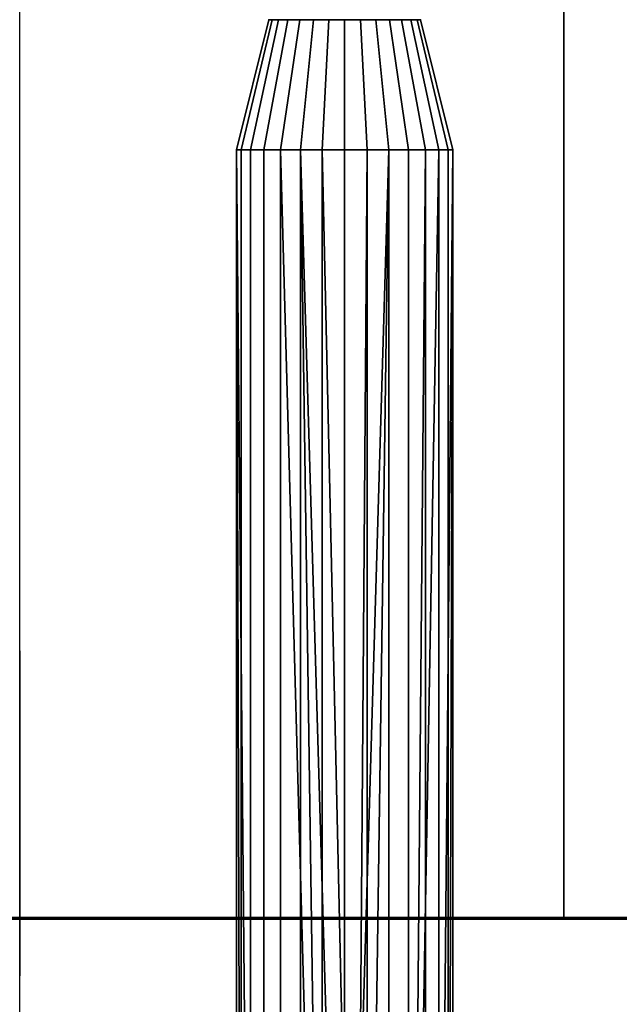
# Model space of a CAD drawing. Header units: millimetres. Extents: x -490 to 6690, y -115 to 132.
# Tile 589 of 656: x 3423 to 3442, y -9 to 21. Entities that reach past the tile are written whole.
import ezdxf

# ---------------------------------------------------------------- set-up
doc = ezdxf.new("R2010")
doc.units = ezdxf.units.MM
doc.layers.add('151', color=7, linetype='Continuous', true_color=0xffffff)

# ---------------------------------------------------------------- blocks, each defined once
blk = doc.blocks.new('UG_SURFACE_003')
at = {"layer": '151', "color": 252, "linetype": 'Continuous', "lineweight": 35}
for points in [[(3590, -6.2, 2202), (3590, 113.2, 2202), (2410, 113.2, 2202), (2410, -6.2, 2202)], [(2560, -6.2, 2052), (2560, 113.2, 2052), (3440, 113.2, 2052), (3440, -6.2, 2052)], [(3440, -6.2, -8), (3440, 113.2, -8), (3590, 113.2, -8), (3590, -6.2, -8)], [(3440, -6.2, 2052), (3440, 113.2, 2052), (3440, 113.2, -8), (3440, -6.2, -8)], [(3590, -6.2, 2202), (2410, -6.2, 2202), (2560, -6.2, 2052), (3440, -6.2, 2052)], [(3440, -6.2, 2052), (3440, -6.2, -8), (3590, -6.2, -8), (3590, -6.2, 2202)]]:
    blk.add_3dface(points, dxfattribs=at)
blk = doc.blocks.new('UG_SURFACE_017')
at = {"layer": '151', "color": 252, "linetype": 'Continuous', "lineweight": 35}
for points in [[(3430.064, 17.409, 1747.965), (3429.918, 17.409, 1749.35), (3430.913, 21.409, 1749.246), (3431.015, 21.409, 1748.274)], [(3429.918, 17.409, 1749.35), (3430.349, 17.409, 1750.675), (3431.215, 21.409, 1750.175), (3430.913, 21.409, 1749.246)], [(3430.064, 17.409, 1769.965), (3429.918, 17.409, 1771.35), (3430.913, 21.409, 1771.246), (3431.015, 21.409, 1770.274)], [(3429.918, 17.409, 1771.35), (3430.349, 17.409, 1772.675), (3431.215, 21.409, 1772.175), (3430.913, 21.409, 1771.246)], [(3430.76, 17.409, 1746.758), (3430.064, 17.409, 1747.965), (3431.015, 21.409, 1748.274), (3431.504, 21.409, 1747.428)], [(3430.76, 17.409, 1768.758), (3430.064, 17.409, 1769.965), (3431.015, 21.409, 1770.274), (3431.504, 21.409, 1769.428)], [(3430.349, 17.409, 1750.675), (3431.281, 17.409, 1751.71), (3431.869, 21.409, 1750.901), (3431.215, 21.409, 1750.175)], [(3430.349, 17.409, 1772.675), (3431.281, 17.409, 1773.71), (3431.869, 21.409, 1772.901), (3431.215, 21.409, 1772.175)], [(3431.887, 17.409, 1745.94), (3430.76, 17.409, 1746.758), (3431.504, 21.409, 1747.428), (3432.294, 21.409, 1746.853)], [(3431.887, 17.409, 1767.94), (3430.76, 17.409, 1768.758), (3431.504, 21.409, 1769.428), (3432.294, 21.409, 1768.853)], [(3431.504, 21.409, 1747.428), (3431.015, 21.409, 1748.274), (3430.913, 21.409, 1749.246), (3433.25, 21.409, 1749)], [(3430.913, 21.409, 1749.246), (3431.215, 21.409, 1750.175), (3431.869, 21.409, 1750.901), (3433.25, 21.409, 1749)], [(3431.504, 21.409, 1769.428), (3431.015, 21.409, 1770.274), (3430.913, 21.409, 1771.246), (3433.25, 21.409, 1771)], [(3430.913, 21.409, 1771.246), (3431.215, 21.409, 1772.175), (3431.869, 21.409, 1772.901), (3433.25, 21.409, 1771)], [(3431.281, 17.409, 1751.71), (3432.554, 17.409, 1752.277), (3432.761, 21.409, 1751.299), (3431.869, 21.409, 1750.901)], [(3431.281, 17.409, 1773.71), (3432.554, 17.409, 1774.277), (3432.761, 21.409, 1773.299), (3431.869, 21.409, 1772.901)], [(3433.25, 21.409, 1749), (3432.294, 21.409, 1746.853), (3431.504, 21.409, 1747.428)], [(3433.25, 21.409, 1771), (3432.294, 21.409, 1768.853), (3431.504, 21.409, 1769.428)], [(3431.869, 21.409, 1750.901), (3432.761, 21.409, 1751.299), (3433.739, 21.409, 1751.299), (3433.25, 21.409, 1749)], [(3431.869, 21.409, 1772.901), (3432.761, 21.409, 1773.299), (3433.739, 21.409, 1773.299), (3433.25, 21.409, 1771)], [(3433.25, 17.409, 1745.65), (3431.887, 17.409, 1745.94), (3432.294, 21.409, 1746.853), (3433.25, 21.409, 1746.65)], [(3433.25, 17.409, 1767.65), (3431.887, 17.409, 1767.94), (3432.294, 21.409, 1768.853), (3433.25, 21.409, 1768.65)], [(3434.206, 21.409, 1746.853), (3433.25, 21.409, 1746.65), (3432.294, 21.409, 1746.853), (3433.25, 21.409, 1749)], [(3434.206, 21.409, 1768.853), (3433.25, 21.409, 1768.65), (3432.294, 21.409, 1768.853), (3433.25, 21.409, 1771)], [(3432.554, 17.409, 1752.277), (3433.947, 17.409, 1752.277), (3433.739, 21.409, 1751.299), (3432.761, 21.409, 1751.299)], [(3432.554, 17.409, 1774.277), (3433.947, 17.409, 1774.277), (3433.739, 21.409, 1773.299), (3432.761, 21.409, 1773.299)], [(3434.613, 17.409, 1745.94), (3433.25, 17.409, 1745.65), (3433.25, 21.409, 1746.65), (3434.206, 21.409, 1746.853)], [(3433.739, 21.409, 1751.299), (3434.631, 21.409, 1750.901), (3435.285, 21.409, 1750.175), (3433.25, 21.409, 1749)], [(3435.285, 21.409, 1750.175), (3435.587, 21.409, 1749.246), (3435.485, 21.409, 1748.274), (3433.25, 21.409, 1749)], [(3435.485, 21.409, 1748.274), (3434.996, 21.409, 1747.428), (3434.206, 21.409, 1746.853), (3433.25, 21.409, 1749)], [(3434.613, 17.409, 1767.94), (3433.25, 17.409, 1767.65), (3433.25, 21.409, 1768.65), (3434.206, 21.409, 1768.853)], [(3433.739, 21.409, 1773.299), (3434.631, 21.409, 1772.901), (3435.285, 21.409, 1772.175), (3433.25, 21.409, 1771)], [(3435.285, 21.409, 1772.175), (3435.587, 21.409, 1771.246), (3435.485, 21.409, 1770.274), (3433.25, 21.409, 1771)], [(3435.485, 21.409, 1770.274), (3434.996, 21.409, 1769.428), (3434.206, 21.409, 1768.853), (3433.25, 21.409, 1771)], [(3433.947, 17.409, 1752.277), (3435.219, 17.409, 1751.71), (3434.631, 21.409, 1750.901), (3433.739, 21.409, 1751.299)], [(3433.947, 17.409, 1774.277), (3435.219, 17.409, 1773.71), (3434.631, 21.409, 1772.901), (3433.739, 21.409, 1773.299)], [(3435.74, 17.409, 1746.758), (3434.613, 17.409, 1745.94), (3434.206, 21.409, 1746.853), (3434.996, 21.409, 1747.428)], [(3435.74, 17.409, 1768.758), (3434.613, 17.409, 1767.94), (3434.206, 21.409, 1768.853), (3434.996, 21.409, 1769.428)], [(3435.219, 17.409, 1751.71), (3436.151, 17.409, 1750.675), (3435.285, 21.409, 1750.175), (3434.631, 21.409, 1750.901)], [(3435.219, 17.409, 1773.71), (3436.151, 17.409, 1772.675), (3435.285, 21.409, 1772.175), (3434.631, 21.409, 1772.901)], [(3436.436, 17.409, 1747.965), (3435.74, 17.409, 1746.758), (3434.996, 21.409, 1747.428), (3435.485, 21.409, 1748.274)], [(3436.436, 17.409, 1769.965), (3435.74, 17.409, 1768.758), (3434.996, 21.409, 1769.428), (3435.485, 21.409, 1770.274)], [(3436.151, 17.409, 1750.675), (3436.582, 17.409, 1749.35), (3435.587, 21.409, 1749.246), (3435.285, 21.409, 1750.175)], [(3436.151, 17.409, 1772.675), (3436.582, 17.409, 1771.35), (3435.587, 21.409, 1771.246), (3435.285, 21.409, 1772.175)], [(3436.582, 17.409, 1749.35), (3436.436, 17.409, 1747.965), (3435.485, 21.409, 1748.274), (3435.587, 21.409, 1749.246)], [(3436.582, 17.409, 1771.35), (3436.436, 17.409, 1769.965), (3435.485, 21.409, 1770.274), (3435.587, 21.409, 1771.246)], [(3429.918, 17.409, 1749.35), (3430.064, 17.409, 1747.965), (3430.064, -29.44, 1747.965)], [(3430.064, -29.44, 1747.965), (3429.919, -29.52, 1748.645), (3429.918, 17.409, 1749.35)], [(3429.918, 17.409, 1749.35), (3430.066, -29.44, 1750.04), (3430.349, -29.297, 1750.675)], [(3429.918, 17.409, 1749.35), (3429.918, -29.521, 1749.35), (3430.066, -29.44, 1750.04)], [(3430.349, -29.297, 1750.675), (3430.349, 17.409, 1750.675), (3429.918, 17.409, 1749.35)], [(3429.919, -29.52, 1748.645), (3429.918, -29.521, 1749.35), (3429.918, 17.409, 1749.35)], [(3429.918, 17.409, 1771.35), (3430.064, 17.409, 1769.965), (3430.064, -29.44, 1769.965)], [(3430.064, -29.44, 1769.965), (3429.919, -29.52, 1770.645), (3429.918, 17.409, 1771.35)], [(3429.918, 17.409, 1771.35), (3430.066, -29.44, 1772.04), (3430.349, -29.297, 1772.675)], [(3429.918, 17.409, 1771.35), (3429.918, -29.521, 1771.35), (3430.066, -29.44, 1772.04)], [(3430.349, -29.297, 1772.675), (3430.349, 17.409, 1772.675), (3429.918, 17.409, 1771.35)], [(3429.919, -29.52, 1770.645), (3429.918, -29.521, 1771.35), (3429.918, 17.409, 1771.35)], [(3430.064, -29.44, 1747.965), (3430.064, 17.409, 1747.965), (3430.76, 17.409, 1746.758), (3430.76, -29.117, 1746.758)], [(3430.064, -29.44, 1769.965), (3430.064, 17.409, 1769.965), (3430.76, 17.409, 1768.758), (3430.76, -29.117, 1768.758)], [(3431.281, -28.935, 1751.71), (3431.281, 17.409, 1751.71), (3430.349, 17.409, 1750.675), (3430.349, -29.297, 1750.675)], [(3431.281, -28.935, 1773.71), (3431.281, 17.409, 1773.71), (3430.349, 17.409, 1772.675), (3430.349, -29.297, 1772.675)], [(3430.76, -29.117, 1746.758), (3430.76, 17.409, 1746.758), (3431.887, 17.409, 1745.94), (3431.887, -28.78, 1745.94)], [(3430.76, -29.117, 1768.758), (3430.76, 17.409, 1768.758), (3431.887, 17.409, 1767.94), (3431.887, -28.78, 1767.94)], [(3431.281, 17.409, 1751.71), (3431.281, -28.935, 1751.71), (3432.545, -28.679, 1752.273)], [(3432.545, -28.679, 1752.273), (3432.554, -28.677, 1752.277), (3432.554, 17.409, 1752.277), (3431.281, 17.409, 1751.71)], [(3431.281, 17.409, 1773.71), (3431.281, -28.935, 1773.71), (3432.545, -28.679, 1774.273)], [(3432.545, -28.679, 1774.273), (3432.554, -28.677, 1774.277), (3432.554, 17.409, 1774.277), (3431.281, 17.409, 1773.71)], [(3431.887, 17.409, 1745.94), (3433.25, 17.409, 1745.65), (3433.25, -28.641, 1745.65)], [(3433.25, -28.641, 1745.65), (3432.544, -28.678, 1745.725), (3431.887, 17.409, 1745.94)], [(3432.544, -28.678, 1745.725), (3431.887, -28.78, 1745.94), (3431.887, 17.409, 1745.94)], [(3431.887, 17.409, 1767.94), (3433.25, 17.409, 1767.65), (3433.25, -28.641, 1767.65)], [(3433.25, -28.641, 1767.65), (3432.544, -28.678, 1767.725), (3431.887, 17.409, 1767.94)], [(3432.544, -28.678, 1767.725), (3431.887, -28.78, 1767.94), (3431.887, 17.409, 1767.94)], [(3432.554, 17.409, 1752.277), (3432.554, -28.677, 1752.277), (3433.594, -28.65, 1752.332)], [(3433.594, -28.65, 1752.332), (3433.947, 17.409, 1752.277), (3432.554, 17.409, 1752.277)], [(3432.554, 17.409, 1774.277), (3432.554, -28.677, 1774.277), (3433.594, -28.65, 1774.332)], [(3433.594, -28.65, 1774.332), (3433.947, 17.409, 1774.277), (3432.554, 17.409, 1774.277)], [(3434.613, 17.409, 1745.94), (3433.952, -28.678, 1745.724), (3433.25, -28.641, 1745.65)], [(3433.25, -28.641, 1745.65), (3433.25, 17.409, 1745.65), (3434.613, 17.409, 1745.94)], [(3434.613, 17.409, 1767.94), (3433.952, -28.678, 1767.724), (3433.25, -28.641, 1767.65)], [(3433.25, -28.641, 1767.65), (3433.25, 17.409, 1767.65), (3434.613, 17.409, 1767.94)], [(3433.594, -28.65, 1752.332), (3433.947, -28.677, 1752.277), (3433.947, 17.409, 1752.277)], [(3433.594, -28.65, 1774.332), (3433.947, -28.677, 1774.277), (3433.947, 17.409, 1774.277)], [(3435.219, -28.935, 1751.71), (3435.219, 17.409, 1751.71), (3433.947, 17.409, 1752.277), (3433.947, -28.677, 1752.277)], [(3435.219, -28.935, 1773.71), (3435.219, 17.409, 1773.71), (3433.947, 17.409, 1774.277), (3433.947, -28.677, 1774.277)], [(3434.613, 17.409, 1745.94), (3434.613, -28.78, 1745.94), (3433.952, -28.678, 1745.724)], [(3434.613, 17.409, 1767.94), (3434.613, -28.78, 1767.94), (3433.952, -28.678, 1767.724)], [(3435.329, -28.994, 1746.46), (3434.613, -28.78, 1745.94), (3434.613, 17.409, 1745.94), (3435.74, 17.409, 1746.758)], [(3435.329, -28.994, 1768.46), (3434.613, -28.78, 1767.94), (3434.613, 17.409, 1767.94), (3435.74, 17.409, 1768.758)], [(3436.151, 17.409, 1750.675), (3435.219, 17.409, 1751.71), (3435.219, -28.935, 1751.71), (3435.333, -28.979, 1751.584)], [(3436.151, 17.409, 1772.675), (3435.219, 17.409, 1773.71), (3435.219, -28.935, 1773.71), (3435.333, -28.979, 1773.584)], [(3435.74, 17.409, 1746.758), (3435.74, -29.117, 1746.758), (3435.329, -28.994, 1746.46)], [(3435.74, 17.409, 1768.758), (3435.74, -29.117, 1768.758), (3435.329, -28.994, 1768.46)], [(3435.333, -28.979, 1751.584), (3436.151, -29.297, 1750.675), (3436.151, 17.409, 1750.675)], [(3435.333, -28.979, 1773.584), (3436.151, -29.297, 1772.675), (3436.151, 17.409, 1772.675)], [(3435.74, -29.117, 1746.758), (3435.74, 17.409, 1746.758), (3436.436, 17.409, 1747.965), (3436.436, -29.44, 1747.965)], [(3435.74, -29.117, 1768.758), (3435.74, 17.409, 1768.758), (3436.436, 17.409, 1769.965), (3436.436, -29.44, 1769.965)], [(3436.582, 17.409, 1749.35), (3436.151, 17.409, 1750.675), (3436.151, -29.297, 1750.675)], [(3436.151, -29.297, 1750.675), (3436.435, -29.44, 1750.04), (3436.582, 17.409, 1749.35)], [(3436.582, 17.409, 1771.35), (3436.151, 17.409, 1772.675), (3436.151, -29.297, 1772.675)], [(3436.151, -29.297, 1772.675), (3436.435, -29.44, 1772.04), (3436.582, 17.409, 1771.35)], [(3436.435, -29.44, 1750.04), (3436.582, -29.521, 1749.35), (3436.582, 17.409, 1749.35)], [(3436.435, -29.44, 1772.04), (3436.582, -29.521, 1771.35), (3436.582, 17.409, 1771.35)], [(3436.582, 17.409, 1749.35), (3436.582, -29.521, 1748.65), (3436.436, -29.44, 1747.965)], [(3436.436, -29.44, 1747.965), (3436.436, 17.409, 1747.965), (3436.582, 17.409, 1749.35)], [(3436.582, 17.409, 1771.35), (3436.582, -29.521, 1770.65), (3436.436, -29.44, 1769.965)], [(3436.436, -29.44, 1769.965), (3436.436, 17.409, 1769.965), (3436.582, 17.409, 1771.35)], [(3436.582, 17.409, 1749.35), (3436.582, -29.521, 1749.35), (3436.582, -29.521, 1748.65)], [(3436.582, 17.409, 1771.35), (3436.582, -29.521, 1771.35), (3436.582, -29.521, 1770.65)]]:
    blk.add_3dface(points, dxfattribs=at)
blk = doc.blocks.new('UG_SURFACE_019')
at = {"layer": '151', "color": 252, "linetype": 'Continuous', "lineweight": 35}
for points in [[(3430.064, 17.409, 267.965), (3429.918, 17.409, 269.35), (3430.913, 21.409, 269.246), (3431.015, 21.409, 268.274)], [(3429.918, 17.409, 269.35), (3430.349, 17.409, 270.675), (3431.215, 21.409, 270.175), (3430.913, 21.409, 269.246)], [(3430.064, 17.409, 289.965), (3429.918, 17.409, 291.35), (3430.913, 21.409, 291.246), (3431.015, 21.409, 290.274)], [(3429.918, 17.409, 291.35), (3430.349, 17.409, 292.675), (3431.215, 21.409, 292.175), (3430.913, 21.409, 291.246)], [(3430.76, 17.409, 266.758), (3430.064, 17.409, 267.965), (3431.015, 21.409, 268.274), (3431.504, 21.409, 267.428)], [(3430.76, 17.409, 288.758), (3430.064, 17.409, 289.965), (3431.015, 21.409, 290.274), (3431.504, 21.409, 289.428)], [(3430.349, 17.409, 270.675), (3431.281, 17.409, 271.71), (3431.869, 21.409, 270.901), (3431.215, 21.409, 270.175)], [(3430.349, 17.409, 292.675), (3431.281, 17.409, 293.71), (3431.869, 21.409, 292.901), (3431.215, 21.409, 292.175)], [(3431.887, 17.409, 265.94), (3430.76, 17.409, 266.758), (3431.504, 21.409, 267.428), (3432.294, 21.409, 266.853)], [(3431.887, 17.409, 287.94), (3430.76, 17.409, 288.758), (3431.504, 21.409, 289.428), (3432.294, 21.409, 288.853)], [(3431.504, 21.409, 267.428), (3431.015, 21.409, 268.274), (3430.913, 21.409, 269.246), (3433.25, 21.409, 269)], [(3430.913, 21.409, 269.246), (3431.215, 21.409, 270.175), (3431.869, 21.409, 270.901), (3433.25, 21.409, 269)], [(3431.504, 21.409, 289.428), (3431.015, 21.409, 290.274), (3430.913, 21.409, 291.246), (3433.25, 21.409, 291)], [(3430.913, 21.409, 291.246), (3431.215, 21.409, 292.175), (3431.869, 21.409, 292.901), (3433.25, 21.409, 291)], [(3431.281, 17.409, 271.71), (3432.554, 17.409, 272.277), (3432.761, 21.409, 271.299), (3431.869, 21.409, 270.901)], [(3431.281, 17.409, 293.71), (3432.554, 17.409, 294.277), (3432.761, 21.409, 293.299), (3431.869, 21.409, 292.901)], [(3433.25, 21.409, 269), (3432.294, 21.409, 266.853), (3431.504, 21.409, 267.428)], [(3433.25, 21.409, 291), (3432.294, 21.409, 288.853), (3431.504, 21.409, 289.428)], [(3431.869, 21.409, 270.901), (3432.761, 21.409, 271.299), (3433.739, 21.409, 271.299), (3433.25, 21.409, 269)], [(3431.869, 21.409, 292.901), (3432.761, 21.409, 293.299), (3433.739, 21.409, 293.299), (3433.25, 21.409, 291)], [(3433.25, 17.409, 265.65), (3431.887, 17.409, 265.94), (3432.294, 21.409, 266.853), (3433.25, 21.409, 266.65)], [(3433.25, 17.409, 287.65), (3431.887, 17.409, 287.94), (3432.294, 21.409, 288.853), (3433.25, 21.409, 288.65)], [(3434.206, 21.409, 266.853), (3433.25, 21.409, 266.65), (3432.294, 21.409, 266.853), (3433.25, 21.409, 269)], [(3434.206, 21.409, 288.853), (3433.25, 21.409, 288.65), (3432.294, 21.409, 288.853), (3433.25, 21.409, 291)], [(3432.554, 17.409, 272.277), (3433.947, 17.409, 272.277), (3433.739, 21.409, 271.299), (3432.761, 21.409, 271.299)], [(3432.554, 17.409, 294.277), (3433.947, 17.409, 294.277), (3433.739, 21.409, 293.299), (3432.761, 21.409, 293.299)], [(3434.613, 17.409, 265.94), (3433.25, 17.409, 265.65), (3433.25, 21.409, 266.65), (3434.206, 21.409, 266.853)], [(3433.739, 21.409, 271.299), (3434.631, 21.409, 270.901), (3435.285, 21.409, 270.175), (3433.25, 21.409, 269)], [(3435.285, 21.409, 270.175), (3435.587, 21.409, 269.246), (3435.485, 21.409, 268.274), (3433.25, 21.409, 269)], [(3435.485, 21.409, 268.274), (3434.996, 21.409, 267.428), (3434.206, 21.409, 266.853), (3433.25, 21.409, 269)], [(3434.613, 17.409, 287.94), (3433.25, 17.409, 287.65), (3433.25, 21.409, 288.65), (3434.206, 21.409, 288.853)], [(3433.739, 21.409, 293.299), (3434.631, 21.409, 292.901), (3435.285, 21.409, 292.175), (3433.25, 21.409, 291)], [(3435.285, 21.409, 292.175), (3435.587, 21.409, 291.246), (3435.485, 21.409, 290.274), (3433.25, 21.409, 291)], [(3435.485, 21.409, 290.274), (3434.996, 21.409, 289.428), (3434.206, 21.409, 288.853), (3433.25, 21.409, 291)], [(3433.947, 17.409, 272.277), (3435.219, 17.409, 271.71), (3434.631, 21.409, 270.901), (3433.739, 21.409, 271.299)], [(3433.947, 17.409, 294.277), (3435.219, 17.409, 293.71), (3434.631, 21.409, 292.901), (3433.739, 21.409, 293.299)], [(3435.74, 17.409, 266.758), (3434.613, 17.409, 265.94), (3434.206, 21.409, 266.853), (3434.996, 21.409, 267.428)], [(3435.74, 17.409, 288.758), (3434.613, 17.409, 287.94), (3434.206, 21.409, 288.853), (3434.996, 21.409, 289.428)], [(3435.219, 17.409, 271.71), (3436.151, 17.409, 270.675), (3435.285, 21.409, 270.175), (3434.631, 21.409, 270.901)], [(3435.219, 17.409, 293.71), (3436.151, 17.409, 292.675), (3435.285, 21.409, 292.175), (3434.631, 21.409, 292.901)], [(3436.436, 17.409, 267.965), (3435.74, 17.409, 266.758), (3434.996, 21.409, 267.428), (3435.485, 21.409, 268.274)], [(3436.436, 17.409, 289.965), (3435.74, 17.409, 288.758), (3434.996, 21.409, 289.428), (3435.485, 21.409, 290.274)], [(3436.151, 17.409, 270.675), (3436.582, 17.409, 269.35), (3435.587, 21.409, 269.246), (3435.285, 21.409, 270.175)], [(3436.151, 17.409, 292.675), (3436.582, 17.409, 291.35), (3435.587, 21.409, 291.246), (3435.285, 21.409, 292.175)], [(3436.582, 17.409, 269.35), (3436.436, 17.409, 267.965), (3435.485, 21.409, 268.274), (3435.587, 21.409, 269.246)], [(3436.582, 17.409, 291.35), (3436.436, 17.409, 289.965), (3435.485, 21.409, 290.274), (3435.587, 21.409, 291.246)], [(3429.918, 17.409, 269.35), (3430.064, 17.409, 267.965), (3430.064, -29.44, 267.965)], [(3430.064, -29.44, 267.965), (3429.919, -29.52, 268.645), (3429.918, 17.409, 269.35)], [(3429.918, 17.409, 269.35), (3430.066, -29.44, 270.04), (3430.349, -29.297, 270.675)], [(3429.918, 17.409, 269.35), (3429.918, -29.521, 269.35), (3430.066, -29.44, 270.04)], [(3430.349, -29.297, 270.675), (3430.349, 17.409, 270.675), (3429.918, 17.409, 269.35)], [(3429.919, -29.52, 268.645), (3429.918, -29.521, 269.35), (3429.918, 17.409, 269.35)], [(3429.918, 17.409, 291.35), (3430.064, 17.409, 289.965), (3430.064, -29.44, 289.965)], [(3430.064, -29.44, 289.965), (3429.919, -29.52, 290.645), (3429.918, 17.409, 291.35)], [(3429.918, 17.409, 291.35), (3430.066, -29.44, 292.04), (3430.349, -29.297, 292.675)], [(3429.918, 17.409, 291.35), (3429.918, -29.521, 291.35), (3430.066, -29.44, 292.04)], [(3430.349, -29.297, 292.675), (3430.349, 17.409, 292.675), (3429.918, 17.409, 291.35)], [(3429.919, -29.52, 290.645), (3429.918, -29.521, 291.35), (3429.918, 17.409, 291.35)], [(3430.064, -29.44, 267.965), (3430.064, 17.409, 267.965), (3430.76, 17.409, 266.758), (3430.76, -29.117, 266.758)], [(3430.064, -29.44, 289.965), (3430.064, 17.409, 289.965), (3430.76, 17.409, 288.758), (3430.76, -29.117, 288.758)], [(3431.281, -28.935, 271.71), (3431.281, 17.409, 271.71), (3430.349, 17.409, 270.675), (3430.349, -29.297, 270.675)], [(3431.281, -28.935, 293.71), (3431.281, 17.409, 293.71), (3430.349, 17.409, 292.675), (3430.349, -29.297, 292.675)], [(3430.76, -29.117, 266.758), (3430.76, 17.409, 266.758), (3431.887, 17.409, 265.94), (3431.887, -28.78, 265.94)], [(3430.76, -29.117, 288.758), (3430.76, 17.409, 288.758), (3431.887, 17.409, 287.94), (3431.887, -28.78, 287.94)], [(3431.281, 17.409, 271.71), (3431.281, -28.935, 271.71), (3432.545, -28.679, 272.273)], [(3432.545, -28.679, 272.273), (3432.554, -28.677, 272.277), (3432.554, 17.409, 272.277), (3431.281, 17.409, 271.71)], [(3431.281, 17.409, 293.71), (3431.281, -28.935, 293.71), (3432.545, -28.679, 294.273)], [(3432.545, -28.679, 294.273), (3432.554, -28.677, 294.277), (3432.554, 17.409, 294.277), (3431.281, 17.409, 293.71)], [(3431.887, 17.409, 265.94), (3433.25, 17.409, 265.65), (3433.25, -28.641, 265.65)], [(3433.25, -28.641, 265.65), (3432.544, -28.678, 265.725), (3431.887, 17.409, 265.94)], [(3432.544, -28.678, 265.725), (3431.887, -28.78, 265.94), (3431.887, 17.409, 265.94)], [(3431.887, 17.409, 287.94), (3433.25, 17.409, 287.65), (3433.25, -28.641, 287.65)], [(3433.25, -28.641, 287.65), (3432.544, -28.678, 287.725), (3431.887, 17.409, 287.94)], [(3432.544, -28.678, 287.725), (3431.887, -28.78, 287.94), (3431.887, 17.409, 287.94)], [(3432.554, 17.409, 272.277), (3432.554, -28.677, 272.277), (3433.594, -28.65, 272.332)], [(3433.594, -28.65, 272.332), (3433.947, 17.409, 272.277), (3432.554, 17.409, 272.277)], [(3432.554, 17.409, 294.277), (3432.554, -28.677, 294.277), (3433.594, -28.65, 294.332)], [(3433.594, -28.65, 294.332), (3433.947, 17.409, 294.277), (3432.554, 17.409, 294.277)], [(3434.613, 17.409, 265.94), (3433.952, -28.678, 265.724), (3433.25, -28.641, 265.65)], [(3433.25, -28.641, 265.65), (3433.25, 17.409, 265.65), (3434.613, 17.409, 265.94)], [(3434.613, 17.409, 287.94), (3433.952, -28.678, 287.724), (3433.25, -28.641, 287.65)], [(3433.25, -28.641, 287.65), (3433.25, 17.409, 287.65), (3434.613, 17.409, 287.94)], [(3433.594, -28.65, 272.332), (3433.947, -28.677, 272.277), (3433.947, 17.409, 272.277)], [(3433.594, -28.65, 294.332), (3433.947, -28.677, 294.277), (3433.947, 17.409, 294.277)], [(3435.219, -28.935, 271.71), (3435.219, 17.409, 271.71), (3433.947, 17.409, 272.277), (3433.947, -28.677, 272.277)], [(3435.219, -28.935, 293.71), (3435.219, 17.409, 293.71), (3433.947, 17.409, 294.277), (3433.947, -28.677, 294.277)], [(3434.613, 17.409, 265.94), (3434.613, -28.78, 265.94), (3433.952, -28.678, 265.724)], [(3434.613, 17.409, 287.94), (3434.613, -28.78, 287.94), (3433.952, -28.678, 287.724)], [(3435.329, -28.994, 266.46), (3434.613, -28.78, 265.94), (3434.613, 17.409, 265.94), (3435.74, 17.409, 266.758)], [(3435.329, -28.994, 288.46), (3434.613, -28.78, 287.94), (3434.613, 17.409, 287.94), (3435.74, 17.409, 288.758)], [(3436.151, 17.409, 270.675), (3435.219, 17.409, 271.71), (3435.219, -28.935, 271.71), (3435.333, -28.979, 271.584)], [(3436.151, 17.409, 292.675), (3435.219, 17.409, 293.71), (3435.219, -28.935, 293.71), (3435.333, -28.979, 293.584)], [(3435.74, 17.409, 266.758), (3435.74, -29.117, 266.758), (3435.329, -28.994, 266.46)], [(3435.74, 17.409, 288.758), (3435.74, -29.117, 288.758), (3435.329, -28.994, 288.46)], [(3435.333, -28.979, 271.584), (3436.151, -29.297, 270.675), (3436.151, 17.409, 270.675)], [(3435.333, -28.979, 293.584), (3436.151, -29.297, 292.675), (3436.151, 17.409, 292.675)], [(3435.74, -29.117, 266.758), (3435.74, 17.409, 266.758), (3436.436, 17.409, 267.965), (3436.436, -29.44, 267.965)], [(3435.74, -29.117, 288.758), (3435.74, 17.409, 288.758), (3436.436, 17.409, 289.965), (3436.436, -29.44, 289.965)], [(3436.582, 17.409, 269.35), (3436.151, 17.409, 270.675), (3436.151, -29.297, 270.675)], [(3436.151, -29.297, 270.675), (3436.435, -29.44, 270.04), (3436.582, 17.409, 269.35)], [(3436.582, 17.409, 291.35), (3436.151, 17.409, 292.675), (3436.151, -29.297, 292.675)], [(3436.151, -29.297, 292.675), (3436.435, -29.44, 292.04), (3436.582, 17.409, 291.35)], [(3436.435, -29.44, 270.04), (3436.582, -29.521, 269.35), (3436.582, 17.409, 269.35)], [(3436.435, -29.44, 292.04), (3436.582, -29.521, 291.35), (3436.582, 17.409, 291.35)], [(3436.582, 17.409, 269.35), (3436.582, -29.521, 268.65), (3436.436, -29.44, 267.965)], [(3436.436, -29.44, 267.965), (3436.436, 17.409, 267.965), (3436.582, 17.409, 269.35)], [(3436.582, 17.409, 291.35), (3436.582, -29.521, 290.65), (3436.436, -29.44, 289.965)], [(3436.436, -29.44, 289.965), (3436.436, 17.409, 289.965), (3436.582, 17.409, 291.35)], [(3436.582, 17.409, 269.35), (3436.582, -29.521, 269.35), (3436.582, -29.521, 268.65)], [(3436.582, 17.409, 291.35), (3436.582, -29.521, 291.35), (3436.582, -29.521, 290.65)]]:
    blk.add_3dface(points, dxfattribs=at)
blk = doc.blocks.new('UG_SURFACE_020')
at = {"layer": '151', "color": 252, "linetype": 'Continuous', "lineweight": 35}
for points in [[(3430.064, 17.409, 1209.965), (3429.918, 17.409, 1211.35), (3430.913, 21.409, 1211.246), (3431.015, 21.409, 1210.274)], [(3429.918, 17.409, 1211.35), (3430.349, 17.409, 1212.675), (3431.215, 21.409, 1212.175), (3430.913, 21.409, 1211.246)], [(3430.064, 17.409, 1231.965), (3429.918, 17.409, 1233.35), (3430.913, 21.409, 1233.246), (3431.015, 21.409, 1232.274)], [(3429.918, 17.409, 1233.35), (3430.349, 17.409, 1234.675), (3431.215, 21.409, 1234.175), (3430.913, 21.409, 1233.246)], [(3430.76, 17.409, 1208.758), (3430.064, 17.409, 1209.965), (3431.015, 21.409, 1210.274), (3431.504, 21.409, 1209.428)], [(3430.76, 17.409, 1230.758), (3430.064, 17.409, 1231.965), (3431.015, 21.409, 1232.274), (3431.504, 21.409, 1231.428)], [(3430.349, 17.409, 1212.675), (3431.281, 17.409, 1213.71), (3431.869, 21.409, 1212.901), (3431.215, 21.409, 1212.175)], [(3430.349, 17.409, 1234.675), (3431.281, 17.409, 1235.71), (3431.869, 21.409, 1234.901), (3431.215, 21.409, 1234.175)], [(3431.887, 17.409, 1207.94), (3430.76, 17.409, 1208.758), (3431.504, 21.409, 1209.428), (3432.294, 21.409, 1208.853)], [(3431.887, 17.409, 1229.94), (3430.76, 17.409, 1230.758), (3431.504, 21.409, 1231.428), (3432.294, 21.409, 1230.853)], [(3431.504, 21.409, 1209.428), (3431.015, 21.409, 1210.274), (3430.913, 21.409, 1211.246), (3433.25, 21.409, 1211)], [(3430.913, 21.409, 1211.246), (3431.215, 21.409, 1212.175), (3431.869, 21.409, 1212.901), (3433.25, 21.409, 1211)], [(3431.504, 21.409, 1231.428), (3431.015, 21.409, 1232.274), (3430.913, 21.409, 1233.246), (3433.25, 21.409, 1233)], [(3430.913, 21.409, 1233.246), (3431.215, 21.409, 1234.175), (3431.869, 21.409, 1234.901), (3433.25, 21.409, 1233)], [(3431.281, 17.409, 1213.71), (3432.554, 17.409, 1214.277), (3432.761, 21.409, 1213.299), (3431.869, 21.409, 1212.901)], [(3431.281, 17.409, 1235.71), (3432.554, 17.409, 1236.277), (3432.761, 21.409, 1235.299), (3431.869, 21.409, 1234.901)], [(3433.25, 21.409, 1211), (3432.294, 21.409, 1208.853), (3431.504, 21.409, 1209.428)], [(3433.25, 21.409, 1233), (3432.294, 21.409, 1230.853), (3431.504, 21.409, 1231.428)], [(3431.869, 21.409, 1212.901), (3432.761, 21.409, 1213.299), (3433.739, 21.409, 1213.299), (3433.25, 21.409, 1211)], [(3431.869, 21.409, 1234.901), (3432.761, 21.409, 1235.299), (3433.739, 21.409, 1235.299), (3433.25, 21.409, 1233)], [(3433.25, 17.409, 1207.65), (3431.887, 17.409, 1207.94), (3432.294, 21.409, 1208.853), (3433.25, 21.409, 1208.65)], [(3433.25, 17.409, 1229.65), (3431.887, 17.409, 1229.94), (3432.294, 21.409, 1230.853), (3433.25, 21.409, 1230.65)], [(3434.206, 21.409, 1208.853), (3433.25, 21.409, 1208.65), (3432.294, 21.409, 1208.853), (3433.25, 21.409, 1211)], [(3434.206, 21.409, 1230.853), (3433.25, 21.409, 1230.65), (3432.294, 21.409, 1230.853), (3433.25, 21.409, 1233)], [(3432.554, 17.409, 1214.277), (3433.947, 17.409, 1214.277), (3433.739, 21.409, 1213.299), (3432.761, 21.409, 1213.299)], [(3432.554, 17.409, 1236.277), (3433.947, 17.409, 1236.277), (3433.739, 21.409, 1235.299), (3432.761, 21.409, 1235.299)], [(3434.613, 17.409, 1207.94), (3433.25, 17.409, 1207.65), (3433.25, 21.409, 1208.65), (3434.206, 21.409, 1208.853)], [(3433.739, 21.409, 1213.299), (3434.631, 21.409, 1212.901), (3435.285, 21.409, 1212.175), (3433.25, 21.409, 1211)], [(3435.285, 21.409, 1212.175), (3435.587, 21.409, 1211.246), (3435.485, 21.409, 1210.274), (3433.25, 21.409, 1211)], [(3435.485, 21.409, 1210.274), (3434.996, 21.409, 1209.428), (3434.206, 21.409, 1208.853), (3433.25, 21.409, 1211)], [(3434.613, 17.409, 1229.94), (3433.25, 17.409, 1229.65), (3433.25, 21.409, 1230.65), (3434.206, 21.409, 1230.853)], [(3433.739, 21.409, 1235.299), (3434.631, 21.409, 1234.901), (3435.285, 21.409, 1234.175), (3433.25, 21.409, 1233)], [(3435.285, 21.409, 1234.175), (3435.587, 21.409, 1233.246), (3435.485, 21.409, 1232.274), (3433.25, 21.409, 1233)], [(3435.485, 21.409, 1232.274), (3434.996, 21.409, 1231.428), (3434.206, 21.409, 1230.853), (3433.25, 21.409, 1233)], [(3433.947, 17.409, 1214.277), (3435.219, 17.409, 1213.71), (3434.631, 21.409, 1212.901), (3433.739, 21.409, 1213.299)], [(3433.947, 17.409, 1236.277), (3435.219, 17.409, 1235.71), (3434.631, 21.409, 1234.901), (3433.739, 21.409, 1235.299)], [(3435.74, 17.409, 1208.758), (3434.613, 17.409, 1207.94), (3434.206, 21.409, 1208.853), (3434.996, 21.409, 1209.428)], [(3435.74, 17.409, 1230.758), (3434.613, 17.409, 1229.94), (3434.206, 21.409, 1230.853), (3434.996, 21.409, 1231.428)], [(3435.219, 17.409, 1213.71), (3436.151, 17.409, 1212.675), (3435.285, 21.409, 1212.175), (3434.631, 21.409, 1212.901)], [(3435.219, 17.409, 1235.71), (3436.151, 17.409, 1234.675), (3435.285, 21.409, 1234.175), (3434.631, 21.409, 1234.901)], [(3436.436, 17.409, 1209.965), (3435.74, 17.409, 1208.758), (3434.996, 21.409, 1209.428), (3435.485, 21.409, 1210.274)], [(3436.436, 17.409, 1231.965), (3435.74, 17.409, 1230.758), (3434.996, 21.409, 1231.428), (3435.485, 21.409, 1232.274)], [(3436.151, 17.409, 1212.675), (3436.582, 17.409, 1211.35), (3435.587, 21.409, 1211.246), (3435.285, 21.409, 1212.175)], [(3436.151, 17.409, 1234.675), (3436.582, 17.409, 1233.35), (3435.587, 21.409, 1233.246), (3435.285, 21.409, 1234.175)], [(3436.582, 17.409, 1211.35), (3436.436, 17.409, 1209.965), (3435.485, 21.409, 1210.274), (3435.587, 21.409, 1211.246)], [(3436.582, 17.409, 1233.35), (3436.436, 17.409, 1231.965), (3435.485, 21.409, 1232.274), (3435.587, 21.409, 1233.246)], [(3429.918, 17.409, 1211.35), (3430.064, 17.409, 1209.965), (3430.064, -29.44, 1209.965)], [(3430.064, -29.44, 1209.965), (3429.919, -29.52, 1210.645), (3429.918, 17.409, 1211.35)], [(3429.918, 17.409, 1211.35), (3430.066, -29.44, 1212.04), (3430.349, -29.297, 1212.675)], [(3429.918, 17.409, 1211.35), (3429.918, -29.521, 1211.35), (3430.066, -29.44, 1212.04)], [(3430.349, -29.297, 1212.675), (3430.349, 17.409, 1212.675), (3429.918, 17.409, 1211.35)], [(3429.919, -29.52, 1210.645), (3429.918, -29.521, 1211.35), (3429.918, 17.409, 1211.35)], [(3429.918, 17.409, 1233.35), (3430.064, 17.409, 1231.965), (3430.064, -29.44, 1231.965)], [(3430.064, -29.44, 1231.965), (3429.919, -29.52, 1232.645), (3429.918, 17.409, 1233.35)], [(3429.918, 17.409, 1233.35), (3430.066, -29.44, 1234.04), (3430.349, -29.297, 1234.675)], [(3429.918, 17.409, 1233.35), (3429.918, -29.521, 1233.35), (3430.066, -29.44, 1234.04)], [(3430.349, -29.297, 1234.675), (3430.349, 17.409, 1234.675), (3429.918, 17.409, 1233.35)], [(3429.919, -29.52, 1232.645), (3429.918, -29.521, 1233.35), (3429.918, 17.409, 1233.35)], [(3430.064, -29.44, 1209.965), (3430.064, 17.409, 1209.965), (3430.76, 17.409, 1208.758), (3430.76, -29.117, 1208.758)], [(3430.064, -29.44, 1231.965), (3430.064, 17.409, 1231.965), (3430.76, 17.409, 1230.758), (3430.76, -29.117, 1230.758)], [(3431.281, -28.935, 1213.71), (3431.281, 17.409, 1213.71), (3430.349, 17.409, 1212.675), (3430.349, -29.297, 1212.675)], [(3431.281, -28.935, 1235.71), (3431.281, 17.409, 1235.71), (3430.349, 17.409, 1234.675), (3430.349, -29.297, 1234.675)], [(3430.76, -29.117, 1208.758), (3430.76, 17.409, 1208.758), (3431.887, 17.409, 1207.94), (3431.887, -28.78, 1207.94)], [(3430.76, -29.117, 1230.758), (3430.76, 17.409, 1230.758), (3431.887, 17.409, 1229.94), (3431.887, -28.78, 1229.94)], [(3431.281, 17.409, 1213.71), (3431.281, -28.935, 1213.71), (3432.545, -28.679, 1214.273)], [(3432.545, -28.679, 1214.273), (3432.554, -28.677, 1214.277), (3432.554, 17.409, 1214.277), (3431.281, 17.409, 1213.71)], [(3431.281, 17.409, 1235.71), (3431.281, -28.935, 1235.71), (3432.545, -28.679, 1236.273)], [(3432.545, -28.679, 1236.273), (3432.554, -28.677, 1236.277), (3432.554, 17.409, 1236.277), (3431.281, 17.409, 1235.71)], [(3431.887, 17.409, 1207.94), (3433.25, 17.409, 1207.65), (3433.25, -28.641, 1207.65)], [(3433.25, -28.641, 1207.65), (3432.544, -28.678, 1207.725), (3431.887, 17.409, 1207.94)], [(3432.544, -28.678, 1207.725), (3431.887, -28.78, 1207.94), (3431.887, 17.409, 1207.94)], [(3431.887, 17.409, 1229.94), (3433.25, 17.409, 1229.65), (3433.25, -28.641, 1229.65)], [(3433.25, -28.641, 1229.65), (3432.544, -28.678, 1229.725), (3431.887, 17.409, 1229.94)], [(3432.544, -28.678, 1229.725), (3431.887, -28.78, 1229.94), (3431.887, 17.409, 1229.94)], [(3432.554, 17.409, 1214.277), (3432.554, -28.677, 1214.277), (3433.594, -28.65, 1214.332)], [(3433.594, -28.65, 1214.332), (3433.947, 17.409, 1214.277), (3432.554, 17.409, 1214.277)], [(3432.554, 17.409, 1236.277), (3432.554, -28.677, 1236.277), (3433.594, -28.65, 1236.332)], [(3433.594, -28.65, 1236.332), (3433.947, 17.409, 1236.277), (3432.554, 17.409, 1236.277)], [(3434.613, 17.409, 1207.94), (3433.952, -28.678, 1207.724), (3433.25, -28.641, 1207.65)], [(3433.25, -28.641, 1207.65), (3433.25, 17.409, 1207.65), (3434.613, 17.409, 1207.94)], [(3434.613, 17.409, 1229.94), (3433.952, -28.678, 1229.724), (3433.25, -28.641, 1229.65)], [(3433.25, -28.641, 1229.65), (3433.25, 17.409, 1229.65), (3434.613, 17.409, 1229.94)], [(3433.594, -28.65, 1214.332), (3433.947, -28.677, 1214.277), (3433.947, 17.409, 1214.277)], [(3433.594, -28.65, 1236.332), (3433.947, -28.677, 1236.277), (3433.947, 17.409, 1236.277)], [(3435.219, -28.935, 1213.71), (3435.219, 17.409, 1213.71), (3433.947, 17.409, 1214.277), (3433.947, -28.677, 1214.277)], [(3435.219, -28.935, 1235.71), (3435.219, 17.409, 1235.71), (3433.947, 17.409, 1236.277), (3433.947, -28.677, 1236.277)], [(3434.613, 17.409, 1207.94), (3434.613, -28.78, 1207.94), (3433.952, -28.678, 1207.724)], [(3434.613, 17.409, 1229.94), (3434.613, -28.78, 1229.94), (3433.952, -28.678, 1229.724)], [(3435.329, -28.994, 1208.46), (3434.613, -28.78, 1207.94), (3434.613, 17.409, 1207.94), (3435.74, 17.409, 1208.758)], [(3435.329, -28.994, 1230.46), (3434.613, -28.78, 1229.94), (3434.613, 17.409, 1229.94), (3435.74, 17.409, 1230.758)], [(3436.151, 17.409, 1212.675), (3435.219, 17.409, 1213.71), (3435.219, -28.935, 1213.71), (3435.333, -28.979, 1213.584)], [(3436.151, 17.409, 1234.675), (3435.219, 17.409, 1235.71), (3435.219, -28.935, 1235.71), (3435.333, -28.979, 1235.584)], [(3435.74, 17.409, 1208.758), (3435.74, -29.117, 1208.758), (3435.329, -28.994, 1208.46)], [(3435.74, 17.409, 1230.758), (3435.74, -29.117, 1230.758), (3435.329, -28.994, 1230.46)], [(3435.333, -28.979, 1213.584), (3436.151, -29.297, 1212.675), (3436.151, 17.409, 1212.675)], [(3435.333, -28.979, 1235.584), (3436.151, -29.297, 1234.675), (3436.151, 17.409, 1234.675)], [(3435.74, -29.117, 1208.758), (3435.74, 17.409, 1208.758), (3436.436, 17.409, 1209.965), (3436.436, -29.44, 1209.965)], [(3435.74, -29.117, 1230.758), (3435.74, 17.409, 1230.758), (3436.436, 17.409, 1231.965), (3436.436, -29.44, 1231.965)], [(3436.582, 17.409, 1211.35), (3436.151, 17.409, 1212.675), (3436.151, -29.297, 1212.675)], [(3436.151, -29.297, 1212.675), (3436.435, -29.44, 1212.04), (3436.582, 17.409, 1211.35)], [(3436.582, 17.409, 1233.35), (3436.151, 17.409, 1234.675), (3436.151, -29.297, 1234.675)], [(3436.151, -29.297, 1234.675), (3436.435, -29.44, 1234.04), (3436.582, 17.409, 1233.35)], [(3436.435, -29.44, 1212.04), (3436.582, -29.521, 1211.35), (3436.582, 17.409, 1211.35)], [(3436.435, -29.44, 1234.04), (3436.582, -29.521, 1233.35), (3436.582, 17.409, 1233.35)], [(3436.582, 17.409, 1211.35), (3436.582, -29.521, 1210.65), (3436.436, -29.44, 1209.965)], [(3436.436, -29.44, 1209.965), (3436.436, 17.409, 1209.965), (3436.582, 17.409, 1211.35)], [(3436.582, 17.409, 1233.35), (3436.582, -29.521, 1232.65), (3436.436, -29.44, 1231.965)], [(3436.436, -29.44, 1231.965), (3436.436, 17.409, 1231.965), (3436.582, 17.409, 1233.35)], [(3436.582, 17.409, 1211.35), (3436.582, -29.521, 1211.35), (3436.582, -29.521, 1210.65)], [(3436.582, 17.409, 1233.35), (3436.582, -29.521, 1233.35), (3436.582, -29.521, 1232.65)]]:
    blk.add_3dface(points, dxfattribs=at)
blk = doc.blocks.new('UG_SURFACE_186')
at = {"layer": '151', "color": 14, "linetype": 'Continuous', "lineweight": 35}
for points in [[(3493.25, -6.25, 2100.25), (3488.25, -6.25, 2095.25), (2511.75, -6.25, 2095.25), (2506.75, -6.25, 2100.25)], [(3493.25, -22, 2100.25), (3493.25, -6.25, 2100.25), (2506.75, -6.25, 2100.25), (2506.75, -22, 2100.25)], [(2511.75, -6.25, 2095.25), (3488.25, -6.25, 2095.25), (3488.25, -25, 2095.25), (2511.75, -25, 2095.25)]]:
    blk.add_3dface(points, dxfattribs=at)
blk = doc.blocks.new('UG_SURFACE_188')
at = {"layer": '151', "color": 7, "linetype": 'Continuous', "lineweight": 35}
for points in [[(3493.5, -22, 2100.5), (3493.5, -6.25, 2100.5), (2506.5, -6.25, 2100.5), (2506.5, -22, 2100.5)], [(3493.25, -6.25, 2100.25), (2506.75, -6.25, 2100.25), (2506.5, -6.25, 2100.5), (3493.5, -6.25, 2100.5)], [(2506.75, -22, 2100.25), (2506.75, -6.25, 2100.25), (3493.25, -6.25, 2100.25), (3493.25, -22, 2100.25)]]:
    blk.add_3dface(points, dxfattribs=at)

msp = doc.modelspace()

# ---------------------------------------------------------------- linework, layer by layer
at = {"layer": '151', "color": 253, "linetype": 'Continuous', "lineweight": -3}
for p, q in [((3440, -6.2, 2052), (3440, 113.2, 2052)), ((3440, 113.2, -8), (3440, -6.2, -8)), ((3423.25, -10, 2030.25), (3423.25, 111.75, 2030.25)), ((3423.25, -10, -8), (3423.25, 111.75, -8)), ((3423.25, -10, 2030.25), (3423.25, 111.75, 2030.25)), ((2410, -6.2, 2202), (3590, -6.2, 2202)), ((3493.5, -6.25, 2100.5), (2506.5, -6.25, 2100.5)), ((3493.25, -6.25, 2100.25), (2506.75, -6.25, 2100.25)), ((3493.25, -6.25, 2100.25), (2506.75, -6.25, 2100.25)), ((3488.25, -6.25, 2095.25), (2511.75, -6.25, 2095.25)), ((3440, -6.2, 2052), (2560, -6.2, 2052)), ((3440, -6.2, -8), (3440, -6.2, 2052)), ((3440, -6.2, -8), (3590, -6.2, -8))]:
    msp.add_line(p, q, dxfattribs=at)
at = {"layer": '151', "color": 253, "linetype": 'Continuous', "lineweight": -3, "extrusion": (0, -1, 0)}
for centre in [(3433.25, 1771, -17.409), (3433.25, 1749, -17.409), (3433.25, 291, -17.409), (3433.25, 269, -17.409), (3433.25, 1233, -17.409), (3433.25, 1211, -17.409)]:
    msp.add_circle(centre, 3.35, dxfattribs=at)
at = {"layer": '151', "color": 253, "linetype": 'Continuous', "lineweight": -3, "extrusion": (1, 0, 0)}
for centre in [(-3, 1760, 3423.25), (-3, 280, 3423.25), (-3, 1222, 3423.25)]:
    msp.add_circle(centre, 5, dxfattribs=at)

# ---------------------------------------------------------------- block references
at = {"layer": '151', "color": 253, "linetype": 'Continuous', "lineweight": -3}
for name in ['UG_SURFACE_003', 'UG_SURFACE_017', 'UG_SURFACE_019', 'UG_SURFACE_020', 'UG_SURFACE_188', 'UG_SURFACE_186']:
    msp.add_blockref(name, (0, 0), dxfattribs=at)

doc.saveas('drawing.dxf')
